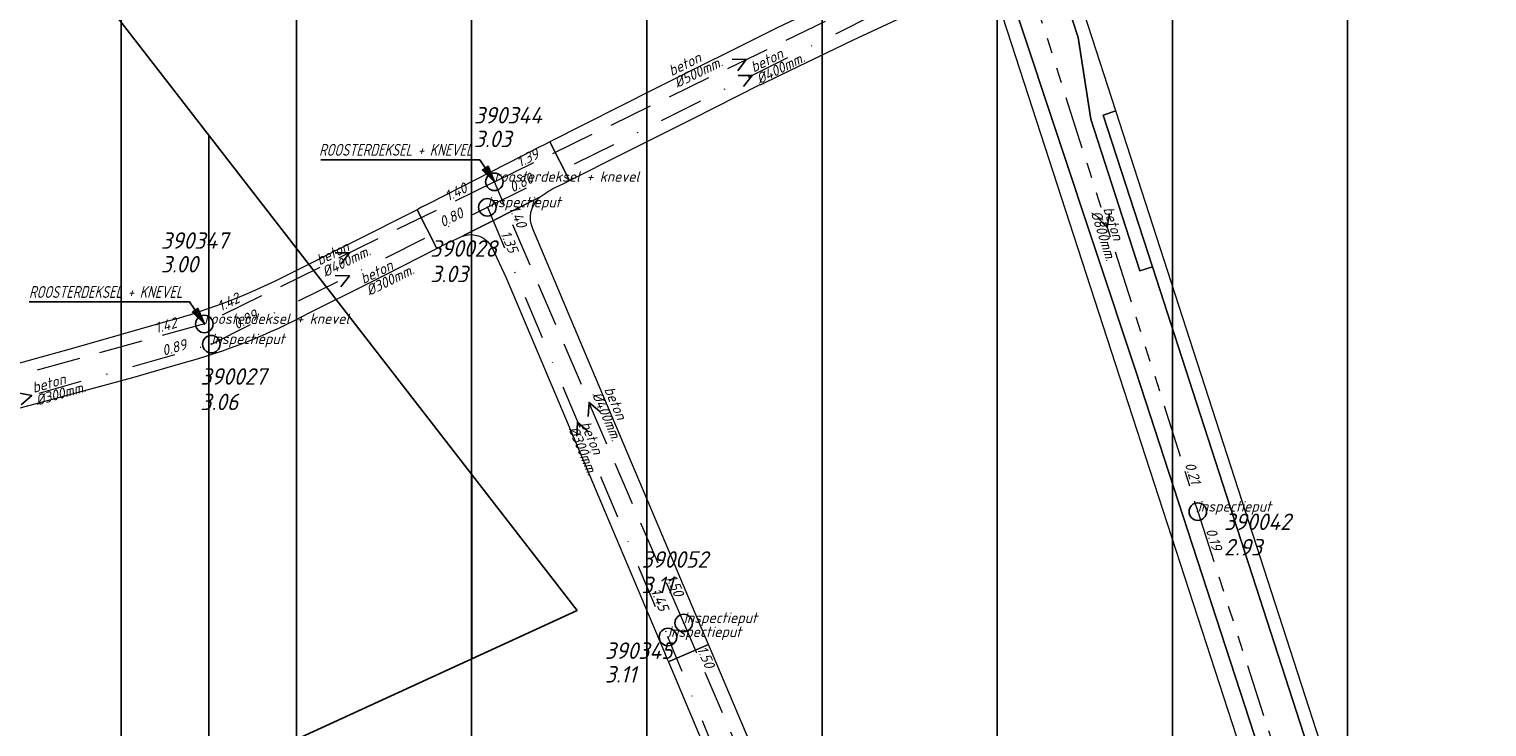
# Model space of a CAD drawing. Extents: x 148869 to 161638, y 453607 to 469810.
# Tile 381 of 656: x 155167 to 155334, y 462574 to 462653. Entities that reach past the tile are written whole.
import ezdxf

# ---------------------------------------------------------------- set-up
doc = ezdxf.new("R2010")
doc.units = 0
doc.header["$PDMODE"] = 32
doc.header["$PDSIZE"] = 2
for name, pattern in [('RI-GWA', [18.45, 6, -1.8, 1.75, -1.8, 1.75, -1.8, 1.75, -1.8]), ('RI-HWA', [7.4, 5, -2.4]), ('RI-VWA', [11, 5, -3, 0, -3])]:
    doc.linetypes.add(name, pattern=pattern)
doc.layers.get('0').update_dxf_attribs({"linetype": 'CONTINUOUS'})
doc.layers.get('DEFPOINTS').update_dxf_attribs({"linetype": 'CONTINUOUS'})
for name, color, linetype in [('2022 hatch', 10, 'CONTINUOUS'), ('2024', 160, 'CONTINUOUS'), ('2024 hatch', 160, 'CONTINUOUS'), ('B-OI-AANPIJLING', 1, 'CONTINUOUS')]:
    doc.layers.add(name, color=color, linetype=linetype)
for name, color, linetype, lineweight in [('B-OI-RI-BIJZONDERDERHEDEN-T18', 134, 'CONTINUOUS', 18), ('B-OI-RI-GWA-MATERIAAL-T18', 10, 'CONTINUOUS', 18), ('B-OI-RI-GWA-PUTDEKSELHOOGTE-T25', 10, 'CONTINUOUS', 25), ('B-OI-RI-GWA_BOB-T18', 10, 'CONTINUOUS', 18), ('B-OI-RI-GWA_DIAMETER-T18', 10, 'CONTINUOUS', 18), ('B-OI-RI-GWA_PUTNUMMER-T18', 10, 'CONTINUOUS', 18), ('B-OI-RI-GWA_RIOOLPUT-S', 10, 'CONTINUOUS', 25), ('B-OI-RI-GWA_TRANSPORTLEIDING-G', 10, 'RI-GWA', 18), ('B-OI-RI-HWA-BOB-T18', 150, 'CONTINUOUS', 18), ('B-OI-RI-HWA-MATERIAAL-T18', 150, 'CONTINUOUS', 18), ('B-OI-RI-HWA-PUTDEKSELHOOGTE-T25', 150, 'CONTINUOUS', 25), ('B-OI-RI-HWA-PUTNUMMER-T25', 150, 'CONTINUOUS', 25), ('B-OI-RI-HWA_DIAMETER-T18', 150, 'CONTINUOUS', 18), ('B-OI-RI-HWA_RIOOLPUT-S', 150, 'CONTINUOUS', 25), ('B-OI-RI-HWA_TRANSPORTLEIDING-G', 150, 'RI-HWA', 18), ('B-OI-RI-STROOMRICHTING-S', 252, 'CONTINUOUS', 25), ('B-OI-RI-VWA-BOB-T18', 34, 'CONTINUOUS', 18), ('B-OI-RI-VWA-DIAMETER-T18', 34, 'CONTINUOUS', 18), ('B-OI-RI-VWA-MATERIAAL-T18', 34, 'CONTINUOUS', 18), ('B-OI-RI-VWA_PUTDEKSELHOOGTE-T25', 34, 'CONTINUOUS', 25), ('B-OI-RI-VWA_PUTNUMMER-T25', 34, 'CONTINUOUS', 25), ('B-OI-RI-VWA_RIOOLPUT-S', 34, 'CONTINUOUS', 25), ('B-OI-RI-VWA_TRANSPORTLEIDING-G', 34, 'RI-VWA', 18), ('B-RO-VH-VERHARDING_ASFALT-GV', 251, 'CONTINUOUS', 18), ('B-RO-VH-VERHARDING_STRAATBAKSTEEN-GV', 251, 'CONTINUOUS', 18)]:
    doc.layers.add(name, color=color, linetype=linetype, lineweight=lineweight)
doc.styles.add('NLCS-ISO-M500-T18_CURSIEF', font='NLCS-ISO.ttf', dxfattribs={"oblique": 15, "height": 0.9})
doc.styles.add('NLCS-ISO-M750-T25_CURSIEF', font='NLCS-ISO.ttf', dxfattribs={"oblique": 15, "height": 1.875})

# ---------------------------------------------------------------- blocks, each defined once
blk = doc.blocks.new('ACMAP_ANN_TEMPLATE_vwa-diam')
at = {"color": 0, "linetype": 'ByBlock', "style": 'NLCS-ISO-M500-T18_CURSIEF', "oblique": 15}
blk.add_attdef('vwa-diam', (0.3, -1.3), '', height=1.2, dxfattribs=at)
blk = doc.blocks.new('ACMAP_ANN_TEMPLATE_vwa-materiaal')
at = {"color": 0, "linetype": 'ByBlock', "style": 'NLCS-ISO-M500-T18_CURSIEF', "oblique": 15}
blk.add_attdef('vwa-mat', (0.3, 0.2), '', height=1.2, dxfattribs=at)
blk = doc.blocks.new('ACMAP_ANN_TEMPLATE_vwa-nap-l')
at = {"color": 0, "linetype": 'ByBlock', "style": 'NLCS-ISO-M500-T18_CURSIEF', "oblique": 15}
blk.add_attdef('vwa-nap-l', (3.3, 0.2), '', height=1.2, dxfattribs=at)
blk = doc.blocks.new('ACMAP_ANN_TEMPLATE_vwa-nap-r')
at = {"color": 0, "linetype": 'ByBlock', "style": 'NLCS-ISO-M500-T18_CURSIEF', "oblique": 15}
blk.add_attdef('vwa-nap-r', (-5.6, 0.2), '', height=1.2, dxfattribs=at)
blk = doc.blocks.new('ACMAP_ANN_TEMPLATE_hwa-diam')
at = {"color": 0, "linetype": 'ByBlock', "style": 'NLCS-ISO-M500-T18_CURSIEF', "oblique": 15}
blk.add_attdef('hwa-diam', (-3.7, -1.3), '', height=1.2, dxfattribs=at)
blk = doc.blocks.new('ACMAP_ANN_TEMPLATE_hwa-materiaal')
at = {"color": 0, "linetype": 'ByBlock', "style": 'NLCS-ISO-M500-T18_CURSIEF', "oblique": 15}
blk.add_attdef('hwa-mat', (-3.7, 0.2), '', height=1.2, dxfattribs=at)
blk = doc.blocks.new('ACMAP_ANN_TEMPLATE_hwa-nap-l')
at = {"color": 0, "linetype": 'ByBlock', "style": 'NLCS-ISO-M500-T18_CURSIEF', "oblique": 15}
blk.add_attdef('hwa-nap-l', (3.3, 0.2), '', height=1.2, dxfattribs=at)
blk = doc.blocks.new('ACMAP_ANN_TEMPLATE_hwa-nap-r')
at = {"color": 0, "linetype": 'ByBlock', "style": 'NLCS-ISO-M500-T18_CURSIEF', "oblique": 15}
blk.add_attdef('hwa-nap-r', (-5.6, 0.2), '', height=1.2, dxfattribs=at)
blk = doc.blocks.new('ACMAP_ANN_TEMPLATE_gwa-diam')
at = {"color": 0, "linetype": 'ByBlock', "style": 'NLCS-ISO-M500-T18_CURSIEF', "oblique": 15}
blk.add_attdef('gwa-diam', (-2.2, -1.3), '', height=1.2, dxfattribs=at)
blk = doc.blocks.new('ACMAP_ANN_TEMPLATE_gwa-materiaal')
at = {"color": 0, "linetype": 'ByBlock', "style": 'NLCS-ISO-M500-T18_CURSIEF', "oblique": 15}
blk.add_attdef('gwa-mat', (-2.2, 0.2), '', height=1.2, dxfattribs=at)
blk = doc.blocks.new('ACMAP_ANN_TEMPLATE_gwa-nap-l')
at = {"color": 0, "linetype": 'ByBlock', "style": 'NLCS-ISO-M500-T18_CURSIEF', "oblique": 15}
blk.add_attdef('gwa-nap-l', (2.3, 0.2), '', height=1.2, dxfattribs=at)
blk = doc.blocks.new('ACMAP_ANN_TEMPLATE_gwa-nap-r')
at = {"color": 0, "linetype": 'ByBlock', "style": 'NLCS-ISO-M500-T18_CURSIEF', "oblique": 15}
blk.add_attdef('gwa-nap-r', (-5.6, 0.2), '', height=1.2, dxfattribs=at)
blk = doc.blocks.new('ACMAP_ANN_TEMPLATE_hwa-puth')
at = {"color": 0, "linetype": 'ByBlock', "style": 'NLCS-ISO-M750-T25_CURSIEF', "oblique": 15}
blk.add_attdef('hwa-puth', (-9, -6.8), '', height=1.88, dxfattribs=at)
blk = doc.blocks.new('ACMAP_ANN_TEMPLATE_hwa-putnr')
at = {"color": 0, "linetype": 'ByBlock', "style": 'NLCS-ISO-M750-T25_CURSIEF', "oblique": 15}
blk.add_attdef('hwa-putnr', (-9, -4.1), '', height=1.88, dxfattribs=at)
blk = doc.blocks.new('ACMAP_ANN_TEMPLATE_type knoop')
at = {"layer": 'DEFPOINTS', "style": 'NLCS-ISO-M500-T18_CURSIEF', "oblique": 15}
blk.add_attdef('type_knoop', (0, 0), '', height=1.2, dxfattribs=at)
blk = doc.blocks.new('ACMAP_ANN_TEMPLATE_gwa-puth')
at = {"color": 0, "linetype": 'ByBlock', "style": 'NLCS-ISO-M750-T25_CURSIEF', "oblique": 15}
blk.add_attdef('gwa-puth', (3, -5), '', height=1.88, dxfattribs=at)
blk = doc.blocks.new('ACMAP_ANN_TEMPLATE_gwa-putnr')
at = {"color": 0, "linetype": 'ByBlock', "style": 'NLCS-ISO-M750-T25_CURSIEF', "oblique": 15}
blk.add_attdef('gwa-putnr', (3, -2.1), '', height=1.88, dxfattribs=at)
blk = doc.blocks.new('ACMAP_ANN_TEMPLATE_vwa-puth')
at = {"color": 0, "linetype": 'ByBlock', "style": 'NLCS-ISO-M750-T25_CURSIEF', "oblique": 15}
blk.add_attdef('vwa-puth', (-3, 5), '', height=1.88, dxfattribs=at)
blk = doc.blocks.new('ACMAP_ANN_TEMPLATE_vwa-putnr')
at = {"color": 0, "linetype": 'ByBlock', "style": 'NLCS-ISO-M750-T25_CURSIEF', "oblique": 15}
blk.add_attdef('vaw-putnr', (-3, 7.9), '', height=1.88, dxfattribs=at)

msp = doc.modelspace()

# ---------------------------------------------------------------- hatches: boundary and pattern name
at = {"layer": '2022 hatch'}
h = msp.add_hatch(dxfattribs=at)
h.set_pattern_fill('ANSI31', color=256, scale=19.992, angle=45)
h.set_pattern_definition([(90, (0, 0), (-19.992, 0), [])])
h.paths.add_polyline_path([(155957.39, 462199.72), (155824.6, 462339.47), (155809.4, 462364.77), (155712.06, 462492.35), (155741.32, 462534.94), (155724.45, 462653.5), (155647.56, 462844.84), (155571.03, 462835.78), (155539.5, 462940.93), (155214.41, 462860.04), (154975.03, 462800.21), (154771.75, 462639.51), (154795.06, 462617.84), (154687.68, 462525.32), (154739.27, 462359.61), (154777.22, 462294.15), (154815.26, 462238.26), (154900.32, 462169.47), (154928.55, 462144.03), (154992.39, 461993.67), (155064.08, 461959.84), (155069.75, 461944.78), (155080.62, 461929.02), (155099.54, 461841.43), (155124.54, 461788.65), (155176.21, 461747.53), (155253.1, 461670.14), (155301.18, 461625.42), (155386.96, 461536.3), (155426.74, 461562.76), (155670.4, 461472.54), (155778.97, 461514.91), (155823.82, 461578.91), (155914.94, 461739.53), (155884.36, 461781.4), (155900.67, 461812.33), (155940.19, 461941.25), (155946.89, 461971.72), (155993.5, 462030.18), (155993.12, 462149.22)])
at = {"layer": '2024 hatch'}
h = msp.add_hatch(dxfattribs=at)
h.set_pattern_fill('ANSI31', color=256, scale=29.988, angle=45)
h.set_pattern_definition([(90, (0, 0), (-29.988, 0), [])])
h.paths.add_polyline_path([(154015.87, 462797.75), (154202.83, 462955.78), (154346.68, 463068.63), (154364.41, 463095.54), (154437.88, 463175.34), (154670.41, 463542.86), (154884.23, 463104.81), (154897.76, 462951.83), (154919.68, 462915.44), (155046.11, 462824.08), (155229.96, 462587.13), (155017.76, 462489.93), (155010.79, 462460.83), (155012.88, 462401.81), (154940.81, 462281.73), (154859.54, 462032.79), (154595.7, 462297.96), (154437.04, 462442.85), (154370.63, 462559.79), (154344.3, 462564.56), (154270.99, 462634.18), (154248.56, 462638.72)])

# ---------------------------------------------------------------- linework, layer by layer
at = {"layer": '2024', "flags": 128}
msp.add_lwpolyline([(154015.87, 462797.75), (154202.83, 462955.78), (154346.68, 463068.63), (154364.41, 463095.54), (154437.88, 463175.34), (154670.41, 463542.86), (154884.23, 463104.81), (154897.76, 462951.83), (154919.68, 462915.44), (155046.11, 462824.08), (155229.96, 462587.13), (155017.76, 462489.93), (155010.79, 462460.83), (155012.88, 462401.81), (154940.81, 462281.73), (154859.54, 462032.79), (154595.7, 462297.96), (154437.04, 462442.85), (154370.63, 462559.79), (154344.3, 462564.56), (154270.99, 462634.18), (154248.56, 462638.72)], close=True, dxfattribs=at)
at = {"layer": 'B-OI-AANPIJLING', "color": 251, "flags": 128}
for points in [[(155220.5, 462636.01), (155219.14, 462637.35), (155219.77, 462637.78), (155220.5, 462636.01), (155219.67, 462637.71), (155219.56, 462637.64), (155220.5, 462636.01), (155219.35, 462637.5), (155219.24, 462637.42), (155220.5, 462636.01), (155218.82, 462638.52), (155200.68, 462638.52)], [(155187.4, 462619.8), (155186.04, 462621.14), (155186.67, 462621.57), (155187.4, 462619.8), (155186.57, 462621.5), (155186.46, 462621.43), (155187.4, 462619.8), (155186.25, 462621.29), (155186.14, 462621.21), (155187.4, 462619.8), (155185.72, 462622.31), (155167.42, 462622.31)]]:
    msp.add_lwpolyline(points, dxfattribs=at)
at = {"layer": 'B-OI-RI-GWA_RIOOLPUT-S', "color": 251}
msp.add_point((155300.76, 462598.4), dxfattribs=at)
at = {"layer": 'B-OI-RI-GWA_TRANSPORTLEIDING-G', "color": 251}
for p, q in [((155280.12, 462663.19), (155300.76, 462598.4)), ((155300.76, 462598.4), (155318.26, 462544.19))]:
    msp.add_line(p, q, dxfattribs=at)
at = {"layer": 'B-OI-RI-HWA_RIOOLPUT-S', "color": 251}
for p in [(155220.5, 462636.01), (155187.4, 462619.8), (155242.1, 462585.7)]:
    msp.add_point(p, dxfattribs=at)
at = {"layer": 'B-OI-RI-HWA_TRANSPORTLEIDING-G', "color": 251}
for p, q in [((155220.5, 462636.01), (155277.99, 462663.91)), ((155220.5, 462636.01), (155187.4, 462619.8)), ((155242.1, 462585.7), (155220.5, 462636.01)), ((155187.4, 462619.8), (155146.6, 462608.5)), ((155261.2, 462541.5), (155242.1, 462585.7))]:
    msp.add_line(p, q, dxfattribs=at)
at = {"layer": 'B-OI-RI-STROOMRICHTING-S', "color": 251}
for points in [[(155247.64, 462649.98), (155249.23, 462649.96), (155248.26, 462648.68)], [(155248.3, 462648.15), (155249.9, 462648.15), (155248.93, 462646.86)], [(155290.68, 462632.39), (155290.43, 462630.8), (155289.32, 462631.95)], [(155202.33, 462627.92), (155203.95, 462627.91), (155202.96, 462626.63)], [(155202.33, 462625.31), (155203.95, 462625.3), (155202.98, 462624.02)], [(155166.11, 462611.95), (155167.7, 462611.65), (155166.51, 462610.56)], [(155232.52, 462609.82), (155231.3, 462610.85), (155231.2, 462609.25)], [(155231.21, 462607.55), (155229.99, 462608.6), (155229.89, 462606.99)]]:
    msp.add_lwpolyline(points, dxfattribs=at)
at = {"layer": 'B-OI-RI-VWA_RIOOLPUT-S'}
for p in [(155219.7, 462633.1), (155188.2, 462617.5), (155240.3, 462584.1)]:
    msp.add_point(p, dxfattribs=at)
at = {"layer": 'B-OI-RI-VWA_TRANSPORTLEIDING-G', "color": 251}
for p, q in [((155219.7, 462633.1), (155280.12, 462663.19)), ((155188.2, 462617.5), (155219.7, 462633.1)), ((155219.7, 462633.1), (155240.3, 462584.1)), ((155147.2, 462605.8), (155188.2, 462617.5)), ((155258.8, 462539.1), (155240.3, 462584.1))]:
    msp.add_line(p, q, dxfattribs=at)
at = {"layer": 'B-RO-VH-VERHARDING_ASFALT-GV', "flags": 128}
for points in [[(155275.66, 462691.82), (155274.72, 462694.03), (155270.85, 462701.31), (155273.29, 462693.77), (155274.12, 462691.67), (155274.63, 462690.26), (155275.91, 462686.69), (155276.75, 462684.29), (155276.91, 462683.83), (155278.2, 462679.97), (155279.45, 462676.08), (155283.66, 462663.12), (155287.11, 462652.47), (155288.55, 462643.16), (155294.16, 462625.85), (155295.58, 462626.31), (155289.97, 462643.62), (155291.4, 462644.09), (155285.08, 462663.59), (155282.67, 462671.03), (155280.88, 462676.54), (155278.33, 462684.31)], [(155278.4, 462655.07), (155279.01, 462653.21), (155291.81, 462613.78), (155309.64, 462559.04), (155311.54, 462559.66), (155293.71, 462614.41), (155280.32, 462654.66)]]:
    msp.add_lwpolyline(points, dxfattribs=at)
for points in [[(155319.37, 462557.77), (155317.93, 462557.34), (155295.58, 462626.31), (155294.16, 462625.85), (155288.55, 462643.16), (155287.11, 462652.47), (155283.66, 462663.12), (155279.45, 462676.08), (155278.2, 462679.97), (155276.91, 462683.83), (155276.75, 462684.29), (155271.23, 462682.79), (155271.86, 462681.08), (155272.55, 462679.02), (155278.18, 462661.36), (155280.32, 462654.66), (155293.71, 462614.41), (155311.54, 462559.66), (155309.64, 462559.04), (155311.39, 462553.65), (155318.86, 462556.29), (155318.73, 462556.82), (155319.41, 462557.67)], [(155291.4, 462644.09), (155289.97, 462643.62), (155295.58, 462626.31), (155317.93, 462557.34), (155319.37, 462557.77)]]:
    msp.add_lwpolyline(points, close=True, dxfattribs=at)
at = {"layer": 'B-RO-VH-VERHARDING_STRAATBAKSTEEN-GV', "flags": 128}
for points in [[(155226.81, 462640.56), (155229.06, 462636.14), (155235.13, 462639.19), (155243.11, 462643.2), (155250.82, 462647.1), (155250.94, 462647.09), (155253.05, 462648.13), (155261.46, 462652.21), (155271.36, 462656.85), (155269.24, 462661.4), (155252.77, 462653.55), (155238.73, 462646.59)], [(155244.92, 462583.24), (155240.52, 462581.34), (155240.36, 462581.27), (155244.11, 462572.41), (155249.3, 462560.12), (155256.72, 462542.58), (155256.77, 462542.6), (155261.35, 462544.47), (155256.22, 462556.58), (155249.68, 462572.02)]]:
    msp.add_lwpolyline(points, close=True, dxfattribs=at)
for points in [[(155227.76, 462635.51), (155228.58, 462635.9), (155229.06, 462636.14), (155226.81, 462640.56), (155226.33, 462640.31), (155225.52, 462639.91), (155223.69, 462638.97), (155212.92, 462633.47), (155212.19, 462633.1), (155211.67, 462632.83)], [(155199.45, 462621.11), (155206.02, 462624.36), (155213.92, 462628.41), (155211.67, 462632.83), (155197.09, 462625.48)], [(155211.67, 462632.83), (155213.92, 462628.41), (155214.43, 462628.68), (155215.18, 462629.06), (155216.2, 462629.52)], [(155216.84, 462629.8), (155217.13, 462629.95), (155225.7, 462634.26)], [(155225.57, 462634.16), (155225.7, 462634.26), (155217.13, 462629.95), (155216.84, 462629.8)], [(155240.36, 462581.27), (155240.52, 462581.34), (155244.92, 462583.24), (155244.81, 462583.5), (155244.45, 462584.37), (155239.3, 462596.54), (155231.19, 462615.65), (155224.88, 462630.66)], [(155220.19, 462628.56), (155221.83, 462625.04), (155228.19, 462610.03), (155232.73, 462599.32), (155239.82, 462582.53), (155240.19, 462581.65), (155240.36, 462581.27)], [(155183.24, 462620.1), (155172.62, 462617.08), (155162.17, 462614.17), (155149.41, 462610.3)], [(155147.91, 462609.92), (155149.61, 462605.05), (155156.56, 462607.21), (155166.39, 462610.23), (155173.03, 462612.02), (155179.25, 462613.68), (155184.71, 462615.3)]]:
    msp.add_lwpolyline(points, dxfattribs=at)
at = {"layer": 'B-RO-VH-VERHARDING_STRAATBAKSTEEN-GV'}
for points in [[(155225.7, 462634.26, -0.006799), (155225.96, 462634.45)], [(155225.96, 462634.45, -0.049584), (155227.76, 462635.51)], [(155224.88, 462630.66, -0.315525), (155225.57, 462634.16)], [(155216.2, 462629.52, -0.041403), (155216.84, 462629.8)], [(155216.84, 462629.8, -0.039201), (155217.5, 462629.97)], [(155217.5, 462629.97, -0.308703), (155220.19, 462628.56)], [(155197.09, 462625.48, -0.052243), (155183.24, 462620.1)], [(155184.71, 462615.3, 0.05855), (155199.45, 462621.11)]]:
    msp.add_lwpolyline(points, format="xyb", dxfattribs=at)

# ---------------------------------------------------------------- block references
at = {"layer": 'B-OI-RI-GWA-MATERIAAL-T18', "color": 251, "rotation": 287.6701977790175}
msp.add_blockref('ACMAP_ANN_TEMPLATE_gwa-materiaal', (155290.44, 462630.79), dxfattribs=at).add_auto_attribs({'gwa-mat': 'beton'})
at = {"layer": 'B-OI-RI-GWA-PUTDEKSELHOOGTE-T25', "color": 251}
msp.add_blockref('ACMAP_ANN_TEMPLATE_gwa-puth', (155300.76, 462598.4), dxfattribs=at).add_auto_attribs({'gwa-puth': '2.93'})
at = {"layer": 'B-OI-RI-GWA_BOB-T18', "color": 251}
for name, rotation, values in [('ACMAP_ANN_TEMPLATE_gwa-nap-r', 287.6701977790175, {'gwa-nap-r': '0.21'}), ('ACMAP_ANN_TEMPLATE_gwa-nap-l', 287.8910480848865, {'gwa-nap-l': '0.19'})]:
    msp.add_blockref(name, (155300.76, 462598.4), dxfattribs=dict(at, rotation=rotation)).add_auto_attribs(values)
at = {"layer": 'B-OI-RI-GWA_DIAMETER-T18', "color": 251, "rotation": 287.6701977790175}
msp.add_blockref('ACMAP_ANN_TEMPLATE_gwa-diam', (155290.44, 462630.79), dxfattribs=at).add_auto_attribs({'gwa-diam': '%%c800mm.'})
at = {"layer": 'B-OI-RI-GWA_PUTNUMMER-T18', "color": 251}
msp.add_blockref('ACMAP_ANN_TEMPLATE_gwa-putnr', (155300.76, 462598.4), dxfattribs=at).add_auto_attribs({'gwa-putnr': '390042'})
at = {"layer": 'B-OI-RI-HWA-BOB-T18', "color": 251}
for name, p, rotation, values in [('ACMAP_ANN_TEMPLATE_hwa-nap-l', (155220.5, 462636.01), 25.88738213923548, {'hwa-nap-l': '1.39'}), ('ACMAP_ANN_TEMPLATE_hwa-nap-l', (155212.33, 462632.12), 26.09229003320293, {'hwa-nap-l': '1.40'}), ('ACMAP_ANN_TEMPLATE_hwa-nap-r', (155224.16, 462627.79), 293.2356911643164, {'hwa-nap-r': '1.40'}), ('ACMAP_ANN_TEMPLATE_hwa-nap-r', (155194.38, 462623.47), 26.09229003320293, {'hwa-nap-r': '1.42'}), ('ACMAP_ANN_TEMPLATE_hwa-nap-l', (155178.79, 462617.65), 15.48064474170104, {'hwa-nap-l': '1.42'}), ('ACMAP_ANN_TEMPLATE_hwa-nap-r', (155242.1, 462585.7), 293.3704617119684, {'hwa-nap-r': '1.50'}), ('ACMAP_ANN_TEMPLATE_hwa-nap-l', (155242.1, 462585.7), 293.2356911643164, {'hwa-nap-l': '1.50'})]:
    msp.add_blockref(name, p, dxfattribs=dict(at, rotation=rotation)).add_auto_attribs(values)
at = {"layer": 'B-OI-RI-HWA-MATERIAAL-T18', "color": 251}
for p, rotation in [((155244.13, 462649.48), 25.88738213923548), ((155203.95, 462627.91), 26.09229003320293), ((155234.27, 462608.86), 293.2356911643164)]:
    msp.add_blockref('ACMAP_ANN_TEMPLATE_hwa-materiaal', p, dxfattribs=dict(at, rotation=rotation)).add_auto_attribs({'hwa-mat': 'beton'})
at = {"layer": 'B-OI-RI-HWA-PUTDEKSELHOOGTE-T25', "color": 251}
for p, values in [((155227.15, 462646.76), {'hwa-puth': '3.03'}), ((155191.43, 462632.47), {'hwa-puth': '3.00'}), ((155242.1, 462585.7), {'hwa-puth': '3.11'})]:
    msp.add_blockref('ACMAP_ANN_TEMPLATE_hwa-puth', p, dxfattribs=at).add_auto_attribs(values)
at = {"layer": 'B-OI-RI-HWA-PUTNUMMER-T25', "color": 251}
for p, values in [((155227.15, 462646.76), {'hwa-putnr': '390344'}), ((155191.43, 462632.47), {'hwa-putnr': '390347'}), ((155242.1, 462585.7), {'hwa-putnr': '390345'})]:
    msp.add_blockref('ACMAP_ANN_TEMPLATE_hwa-putnr', p, dxfattribs=at).add_auto_attribs(values)
at = {"layer": 'B-OI-RI-HWA_DIAMETER-T18', "color": 251}
for p, rotation, values in [((155244.13, 462649.48), 25.88738213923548, {'hwa-diam': '%%c500mm.'}), ((155203.95, 462627.91), 26.09229003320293, {'hwa-diam': '%%c400mm.'}), ((155234.27, 462608.86), 293.2356911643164, {'hwa-diam': '%%c400mm.'})]:
    msp.add_blockref('ACMAP_ANN_TEMPLATE_hwa-diam', p, dxfattribs=dict(at, rotation=rotation)).add_auto_attribs(values)
at = {"layer": 'B-OI-RI-VWA-BOB-T18', "color": 251}
for name, p, rotation, values in [('ACMAP_ANN_TEMPLATE_vwa-nap-l', (155219.7, 462633.1), 26.47394287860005, {'vwa-nap-l': '0.80'}), ('ACMAP_ANN_TEMPLATE_vwa-nap-r', (155219.7, 462633.1), 26.346366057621, {'vwa-nap-r': '0.80'}), ('ACMAP_ANN_TEMPLATE_vwa-nap-l', (155219.7, 462633.1), 292.8022821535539, {'vwa-nap-l': '1.35'}), ('ACMAP_ANN_TEMPLATE_vwa-nap-l', (155188.2, 462617.5), 26.346366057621, {'vwa-nap-l': '0.89'}), ('ACMAP_ANN_TEMPLATE_vwa-nap-r', (155188.2, 462617.5), 15.92693720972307, {'vwa-nap-r': '0.89'}), ('ACMAP_ANN_TEMPLATE_vwa-nap-r', (155240.3, 462584.1), 292.8022821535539, {'vwa-nap-r': '1.45'}), ('ACMAP_ANN_TEMPLATE_vwa-nap-r', (155240.3, 462584.1), 292.3481083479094, {'vwa-nap-r': '1.45'})]:
    msp.add_blockref(name, p, dxfattribs=dict(at, rotation=rotation)).add_auto_attribs(values)
at = {"layer": 'B-OI-RI-VWA-DIAMETER-T18', "color": 251}
for p, rotation, values in [((155249.91, 462648.15), 26.47394287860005, {'vwa-diam': '%%c400mm.'}), ((155205.38, 462624.01), 26.346366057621, {'vwa-diam': '%%c300mm.'}), ((155167.7, 462611.65), 15.92693720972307, {'vwa-diam': '%%c300mm.'}), ((155230, 462608.6), 292.8022821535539, {'vwa-diam': '%%c300mm.'})]:
    msp.add_blockref('ACMAP_ANN_TEMPLATE_vwa-diam', p, dxfattribs=dict(at, rotation=rotation)).add_auto_attribs(values)
at = {"layer": 'B-OI-RI-VWA-MATERIAAL-T18', "color": 251}
for p, rotation in [((155249.91, 462648.15), 26.47394287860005), ((155205.38, 462624.01), 26.346366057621), ((155167.7, 462611.65), 15.92693720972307), ((155230, 462608.6), 292.8022821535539)]:
    msp.add_blockref('ACMAP_ANN_TEMPLATE_vwa-materiaal', p, dxfattribs=dict(at, rotation=rotation)).add_auto_attribs({'vwa-mat': 'beton'})
at = {"layer": 'B-OI-RI-VWA_PUTDEKSELHOOGTE-T25', "color": 251}
for p, values in [((155216.18, 462619.56), {'vwa-puth': '3.03'}), ((155189.95, 462604.97), {'vwa-puth': '3.06'}), ((155240.3, 462584.1), {'vwa-puth': '3.11'})]:
    msp.add_blockref('ACMAP_ANN_TEMPLATE_vwa-puth', p, dxfattribs=at).add_auto_attribs(values)
at = {"layer": 'B-OI-RI-VWA_PUTNUMMER-T25', "color": 251}
for p, values in [((155216.18, 462619.56), {'vaw-putnr': '390028'}), ((155189.95, 462604.97), {'vaw-putnr': '390027'}), ((155240.3, 462584.1), {'vaw-putnr': '390052'})]:
    msp.add_blockref('ACMAP_ANN_TEMPLATE_vwa-putnr', p, dxfattribs=at).add_auto_attribs(values)
at = {"layer": 'DEFPOINTS'}
for p, values in [((155220.5, 462636.01), {'type_knoop': 'roosterdeksel + knevel'}), ((155219.7, 462633.1), {'type_knoop': 'inspectieput'}), ((155187.4, 462619.8), {'type_knoop': 'roosterdeksel + knevel'}), ((155188.2, 462617.5), {'type_knoop': 'inspectieput'}), ((155300.76, 462598.4), {'type_knoop': 'inspectieput'}), ((155242.1, 462585.7), {'type_knoop': 'inspectieput'}), ((155240.3, 462584.1), {'type_knoop': 'inspectieput'})]:
    msp.add_blockref('ACMAP_ANN_TEMPLATE_type knoop', p, dxfattribs=at).add_auto_attribs(values)

# ---------------------------------------------------------------- texts
at = {"layer": 'B-OI-RI-BIJZONDERDERHEDEN-T18', "color": 251, "style": 'NLCS-ISO-M500-T18_CURSIEF', "oblique": 15, "width": 0.8}
for p in [(155200.49, 462638.98), (155167.39, 462622.77), (155148.79, 462611.47)]:
    msp.add_text('ROOSTERDEKSEL + KNEVEL', height=1.35, dxfattribs=at).set_placement(p)

doc.saveas('drawing.dxf')
